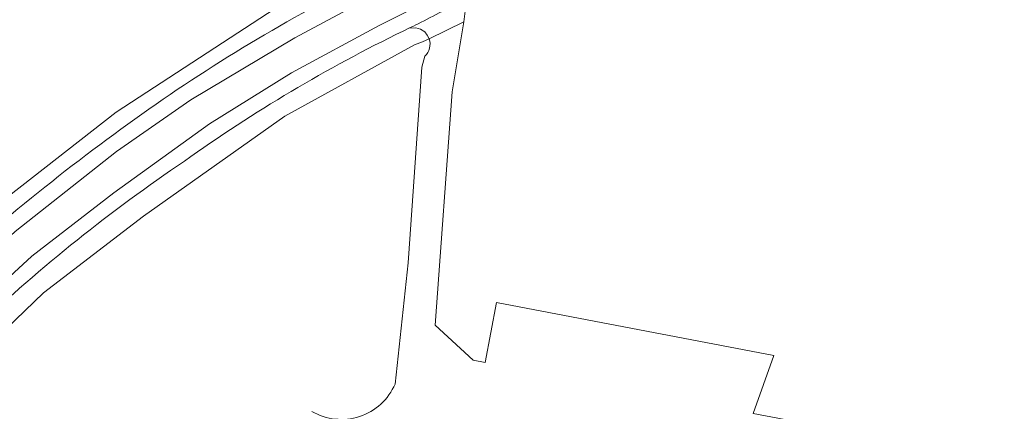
# Model space of a CAD drawing. Extents: x 184422 to 188298, y 343471 to 350189.
# Tile 280 of 513: x 187165 to 187266, y 346788 to 346828. Entities that reach past the tile are written whole.
import ezdxf

# ---------------------------------------------------------------- set-up
doc = ezdxf.new("R2010")
doc.units = 0
for name, color, linetype, lineweight in [('B-WA-GR-FRUITTEELT-GV', 252, 'Continuous', 13), ('B-WA-OG-TERREIN_ERF-GV', 252, 'Continuous', 18), ('B-WA-OG-WEG-GV', 252, 'Continuous', 18), ('B-WA-VH-VERHARDING_ASFALT-GV', 252, 'Continuous', 18), ('B-WA-VH-VERHARDING_OPEN-GV', 252, 'Continuous', 18)]:
    doc.layers.add(name, color=color, linetype=linetype, lineweight=lineweight)

msp = doc.modelspace()

# ---------------------------------------------------------------- linework, layer by layer
at = {"layer": 'B-WA-GR-FRUITTEELT-GV', "flags": 128}
msp.add_lwpolyline([(187163.577, 346809.851), (187174.714, 346818.551), (187191.922, 346829.777), (187193.917, 346830.807), (187195.998, 346832.102), (187207.878, 346838.476), (187187.1, 346906.655)], dxfattribs=at)
msp.add_lwpolyline([(187163.577, 346809.851), (187174.714, 346818.551), (187191.922, 346829.777), (187193.917, 346830.807), (187195.998, 346832.102), (187207.878, 346838.476), (187187.1, 346906.655)], dxfattribs=at)
msp.add_lwpolyline([(187163.577, 346809.851), (187174.714, 346818.551), (187191.922, 346829.777), (187193.917, 346830.807), (187195.998, 346832.102), (187207.878, 346838.476), (187187.1, 346906.655)], dxfattribs=at)
at = {"layer": 'B-WA-OG-TERREIN_ERF-GV', "flags": 128}
for points in [[(187210.722, 346828.994), (187210.592, 346827.904), (187209.381, 346820.667), (187207.645, 346796.564), (187211.551, 346792.963), (187212.784, 346792.729), (187213.963, 346798.916), (187242.607, 346793.46), (187240.467, 346787.456), (187246.274, 346786.35), (187245.84, 346780.985), (187244.29, 346780.985), (187243.546, 346773.049), (187244.972, 346772.608), (187244.786, 346769.816), (187235.299, 346771.139), (187233.563, 346770.404), (187230.029, 346766.142), (187229.595, 346762.761), (187230.525, 346759.161), (187229.285, 346747.917), (187234.915, 346741.892), (187254.098, 346764.778), (187285.08, 346802.846)], [(187210.722, 346828.994), (187210.592, 346827.904), (187209.381, 346820.667), (187207.645, 346796.564), (187211.551, 346792.963), (187212.784, 346792.729), (187213.963, 346798.916), (187242.607, 346793.46), (187240.467, 346787.456), (187246.274, 346786.35), (187245.84, 346780.985), (187244.29, 346780.985), (187243.546, 346773.049), (187244.972, 346772.608), (187244.786, 346769.816), (187235.299, 346771.139), (187233.563, 346770.404), (187230.029, 346766.142), (187229.595, 346762.761), (187230.525, 346759.161), (187229.285, 346747.917), (187234.915, 346741.892), (187254.098, 346764.778), (187285.08, 346802.846)], [(187210.722, 346828.994), (187210.592, 346827.904), (187209.381, 346820.667), (187207.645, 346796.564), (187211.551, 346792.963), (187212.784, 346792.729), (187213.963, 346798.916), (187242.607, 346793.46), (187240.467, 346787.456), (187246.274, 346786.35), (187245.84, 346780.985), (187244.29, 346780.985), (187243.546, 346773.049), (187244.972, 346772.608), (187244.786, 346769.816), (187235.299, 346771.139), (187233.563, 346770.404), (187230.029, 346766.142), (187229.595, 346762.761), (187230.525, 346759.161), (187229.285, 346747.917), (187234.915, 346741.892), (187254.098, 346764.778), (187285.08, 346802.846)], [(187240.467, 346787.456), (187242.607, 346793.46), (187213.963, 346798.916), (187212.784, 346792.729), (187211.551, 346792.963), (187207.645, 346796.564), (187209.381, 346820.667), (187210.592, 346827.904), (187207.011, 346826.143)], [(187240.467, 346787.456), (187242.607, 346793.46), (187213.963, 346798.916), (187212.784, 346792.729), (187211.551, 346792.963), (187207.645, 346796.564), (187209.381, 346820.667), (187210.592, 346827.904), (187207.011, 346826.143)], [(187240.467, 346787.456), (187242.607, 346793.46), (187213.963, 346798.916), (187212.784, 346792.729), (187211.551, 346792.963), (187207.645, 346796.564), (187209.381, 346820.667), (187210.592, 346827.904), (187207.011, 346826.143)], [(187206.341, 346825.813), (187205.516, 346825.502), (187192.112, 346818.148), (187177.549, 346807.828), (187167.202, 346799.921), (187156.65, 346789.759), (187156.134, 346789.409), (187184.857, 346771.953)], [(187206.341, 346825.813), (187205.516, 346825.502), (187192.112, 346818.148), (187177.549, 346807.828), (187167.202, 346799.921), (187156.65, 346789.759), (187156.134, 346789.409), (187184.857, 346771.953)], [(187206.341, 346825.813), (187205.516, 346825.502), (187192.112, 346818.148), (187177.549, 346807.828), (187167.202, 346799.921), (187156.65, 346789.759), (187156.134, 346789.409), (187184.857, 346771.953)], [(187207.011, 346826.143), (187206.341, 346825.813)], [(187207.011, 346826.143), (187206.341, 346825.813)], [(187207.011, 346826.143), (187206.341, 346825.813)], [(187206.582, 346824.333), (187206.275, 346823.203), (187204.86, 346803.002), (187203.497, 346790.496)], [(187203.497, 346790.496), (187204.86, 346803.002), (187206.275, 346823.203), (187206.582, 346824.333)], [(187206.582, 346824.333), (187206.275, 346823.203), (187204.86, 346803.002), (187203.497, 346790.496)], [(187203.497, 346790.496), (187204.86, 346803.002), (187206.275, 346823.203), (187206.582, 346824.333)], [(187206.582, 346824.333), (187206.275, 346823.203), (187204.86, 346803.002), (187203.497, 346790.496)], [(187203.497, 346790.496), (187204.86, 346803.002), (187206.275, 346823.203), (187206.582, 346824.333)]]:
    msp.add_lwpolyline(points, dxfattribs=at)
at = {"layer": 'B-WA-OG-TERREIN_ERF-GV'}
for points in [[(187207.011, 346826.143, -0.293388), (187206.582, 346824.333)], [(187206.582, 346824.333, 0.293388), (187207.011, 346826.143)], [(187207.011, 346826.143, -0.293388), (187206.582, 346824.333)], [(187206.582, 346824.333, 0.293388), (187207.011, 346826.143)], [(187207.011, 346826.143, -0.293388), (187206.582, 346824.333)], [(187206.582, 346824.333, 0.293388), (187207.011, 346826.143)], [(187203.497, 346790.496, -0.4512465), (187194.909, 346787.674)], [(187194.909, 346787.674, 0.4512465), (187203.497, 346790.496)], [(187203.497, 346790.496, -0.4512465), (187194.909, 346787.674)], [(187194.909, 346787.674, 0.4512465), (187203.497, 346790.496)], [(187203.497, 346790.496, -0.4512465), (187194.909, 346787.674)], [(187194.909, 346787.674, 0.4512465), (187203.497, 346790.496)]]:
    msp.add_lwpolyline(points, format="xyb", dxfattribs=at)
at = {"layer": 'B-WA-OG-WEG-GV', "flags": 128}
for points in [[(187212.226, 346838.014), (187212.372, 346840.332), (187193.917, 346830.807), (187191.922, 346829.777), (187174.714, 346818.551), (187163.577, 346809.851), (187157.335, 346804.505), (187150.437, 346798.053), (187150.233, 346797.742), (187149.111, 346797.189), (187150.59, 346796.009), (187155.805, 346800.921)], [(187212.226, 346838.014), (187212.372, 346840.332), (187193.917, 346830.807), (187191.922, 346829.777), (187174.714, 346818.551), (187163.577, 346809.851), (187157.335, 346804.505), (187150.437, 346798.053), (187150.233, 346797.742), (187149.111, 346797.189), (187150.59, 346796.009), (187155.805, 346800.921)], [(187212.226, 346838.014), (187212.372, 346840.332), (187193.917, 346830.807), (187191.922, 346829.777), (187174.714, 346818.551), (187163.577, 346809.851), (187157.335, 346804.505), (187150.437, 346798.053), (187150.233, 346797.742), (187149.111, 346797.189), (187150.59, 346796.009), (187155.805, 346800.921)], [(187156.009, 346792.383), (187156.134, 346789.409), (187156.65, 346789.759), (187167.202, 346799.921), (187177.549, 346807.828), (187192.112, 346818.148), (187205.516, 346825.502), (187206.341, 346825.813), (187207.011, 346826.143), (187206.825, 346826.529), (187206.556, 346826.847), (187206.122, 346827.135), (187205.643, 346827.279), (187204.933, 346827.227), (187204.334, 346826.937)], [(187156.009, 346792.383), (187156.134, 346789.409), (187156.65, 346789.759), (187167.202, 346799.921), (187177.549, 346807.828), (187192.112, 346818.148), (187205.516, 346825.502), (187206.341, 346825.813), (187207.011, 346826.143), (187206.825, 346826.529), (187206.556, 346826.847), (187206.122, 346827.135), (187205.643, 346827.279), (187204.933, 346827.227), (187204.334, 346826.937)], [(187156.009, 346792.383), (187156.134, 346789.409), (187156.65, 346789.759), (187167.202, 346799.921), (187177.549, 346807.828), (187192.112, 346818.148), (187205.516, 346825.502), (187206.341, 346825.813), (187207.011, 346826.143), (187206.825, 346826.529), (187206.556, 346826.847), (187206.122, 346827.135), (187205.643, 346827.279), (187204.933, 346827.227), (187204.334, 346826.937)]]:
    msp.add_lwpolyline(points, dxfattribs=at)
at = {"layer": 'B-WA-OG-WEG-GV'}
for points in [[(187178.101, 346818.887, -0.0405432), (187202.549, 346833.241)], [(187178.101, 346818.887, -0.0405432), (187202.549, 346833.241)], [(187178.101, 346818.887, -0.0405432), (187202.549, 346833.241)], [(187204.334, 346826.937, 0.0419225), (187181.759, 346813.516)], [(187204.334, 346826.937, 0.0419225), (187181.759, 346813.516)], [(187204.334, 346826.937, 0.0419225), (187181.759, 346813.516)], [(187155.805, 346800.921, -0.0328345), (187178.101, 346818.887)], [(187155.805, 346800.921, -0.0328345), (187178.101, 346818.887)], [(187155.805, 346800.921, -0.0328345), (187178.101, 346818.887)], [(187181.759, 346813.516, 0.0404338), (187160.298, 346796.332)], [(187181.759, 346813.516, 0.0404338), (187160.298, 346796.332)], [(187181.759, 346813.516, 0.0404338), (187160.298, 346796.332)]]:
    msp.add_lwpolyline(points, format="xyb", dxfattribs=at)
at = {"layer": 'B-WA-VH-VERHARDING_ASFALT-GV', "flags": 128}
for points in [[(187155.805, 346800.921), (187150.59, 346796.009), (187149.532, 346795.013), (187143.944, 346789.368), (187143.47, 346788.889), (187144.885, 346787.691), (187152.858, 346795.64), (187164.275, 346806.237), (187174.742, 346814.504), (187182.408, 346819.837), (187193.142, 346826.237), (187201.075, 346830.504), (187211.742, 346835.77), (187223.008, 346840.77), (187233.475, 346844.97), (187245.275, 346849.037), (187259.064, 346853.459)], [(187155.805, 346800.921), (187150.59, 346796.009), (187149.532, 346795.013), (187143.944, 346789.368), (187143.47, 346788.889), (187144.885, 346787.691), (187152.858, 346795.64), (187164.275, 346806.237), (187174.742, 346814.504), (187182.408, 346819.837), (187193.142, 346826.237), (187201.075, 346830.504), (187211.742, 346835.77), (187223.008, 346840.77), (187233.475, 346844.97), (187245.275, 346849.037), (187259.064, 346853.459)], [(187155.805, 346800.921), (187150.59, 346796.009), (187149.532, 346795.013), (187143.944, 346789.368), (187143.47, 346788.889), (187144.885, 346787.691), (187152.858, 346795.64), (187164.275, 346806.237), (187174.742, 346814.504), (187182.408, 346819.837), (187193.142, 346826.237), (187201.075, 346830.504), (187211.742, 346835.77), (187223.008, 346840.77), (187233.475, 346844.97), (187245.275, 346849.037), (187259.064, 346853.459)], [(187160.942, 346799.037), (187166.008, 346803.704), (187174.475, 346810.237), (187184.342, 346817.37), (187192.808, 346822.637), (187201.875, 346827.504), (187213.475, 346833.37), (187230.275, 346840.437), (187239.475, 346843.904), (187250.942, 346847.904), (187259.89, 346850.593), (187259.835, 346850.786), (187259.064, 346853.459), (187245.275, 346849.037), (187233.475, 346844.97), (187223.008, 346840.77), (187211.742, 346835.77), (187201.075, 346830.504), (187193.142, 346826.237), (187182.408, 346819.837), (187174.742, 346814.504), (187164.275, 346806.237)], [(187160.942, 346799.037), (187166.008, 346803.704), (187174.475, 346810.237), (187184.342, 346817.37), (187192.808, 346822.637), (187201.875, 346827.504), (187213.475, 346833.37), (187230.275, 346840.437), (187239.475, 346843.904), (187250.942, 346847.904), (187259.89, 346850.593), (187259.835, 346850.786), (187259.064, 346853.459), (187245.275, 346849.037), (187233.475, 346844.97), (187223.008, 346840.77), (187211.742, 346835.77), (187201.075, 346830.504), (187193.142, 346826.237), (187182.408, 346819.837), (187174.742, 346814.504), (187164.275, 346806.237)], [(187160.942, 346799.037), (187166.008, 346803.704), (187174.475, 346810.237), (187184.342, 346817.37), (187192.808, 346822.637), (187201.875, 346827.504), (187213.475, 346833.37), (187230.275, 346840.437), (187239.475, 346843.904), (187250.942, 346847.904), (187259.89, 346850.593), (187259.835, 346850.786), (187259.064, 346853.459), (187245.275, 346849.037), (187233.475, 346844.97), (187223.008, 346840.77), (187211.742, 346835.77), (187201.075, 346830.504), (187193.142, 346826.237), (187182.408, 346819.837), (187174.742, 346814.504), (187164.275, 346806.237)], [(187257.203, 346848.138), (187260.307, 346849.128), (187259.89, 346850.593), (187250.942, 346847.904), (187239.475, 346843.904), (187230.275, 346840.437), (187213.475, 346833.37), (187201.875, 346827.504), (187192.808, 346822.637), (187184.342, 346817.37), (187174.475, 346810.237), (187166.008, 346803.704), (187160.942, 346799.037), (187147.219, 346785.716), (187148.41, 346784.708)], [(187257.203, 346848.138), (187260.307, 346849.128), (187259.89, 346850.593), (187250.942, 346847.904), (187239.475, 346843.904), (187230.275, 346840.437), (187213.475, 346833.37), (187201.875, 346827.504), (187192.808, 346822.637), (187184.342, 346817.37), (187174.475, 346810.237), (187166.008, 346803.704), (187160.942, 346799.037), (187147.219, 346785.716), (187148.41, 346784.708)], [(187257.203, 346848.138), (187260.307, 346849.128), (187259.89, 346850.593), (187250.942, 346847.904), (187239.475, 346843.904), (187230.275, 346840.437), (187213.475, 346833.37), (187201.875, 346827.504), (187192.808, 346822.637), (187184.342, 346817.37), (187174.475, 346810.237), (187166.008, 346803.704), (187160.942, 346799.037), (187147.219, 346785.716), (187148.41, 346784.708)], [(187204.334, 346826.937), (187204.933, 346827.227)], [(187204.334, 346826.937), (187204.933, 346827.227)], [(187204.334, 346826.937), (187204.933, 346827.227)]]:
    msp.add_lwpolyline(points, dxfattribs=at)
at = {"layer": 'B-WA-VH-VERHARDING_ASFALT-GV'}
for points in [[(187202.549, 346833.241, 0.0405432), (187178.101, 346818.887)], [(187202.549, 346833.241, 0.0405432), (187178.101, 346818.887)], [(187202.549, 346833.241, 0.0405432), (187178.101, 346818.887)], [(187205.878, 346827.677, -0.0066186), (187210.869, 346830.229)], [(187205.878, 346827.677, -0.0066186), (187210.869, 346830.229)], [(187205.878, 346827.677, -0.0066186), (187210.869, 346830.229)], [(187181.759, 346813.516, -0.0419225), (187204.334, 346826.937)], [(187181.759, 346813.516, -0.0419225), (187204.334, 346826.937)], [(187181.759, 346813.516, -0.0419225), (187204.334, 346826.937)], [(187204.933, 346827.227, -0.002136), (187205.878, 346827.677)], [(187204.933, 346827.227, -0.002136), (187205.878, 346827.677)], [(187204.933, 346827.227, -0.002136), (187205.878, 346827.677)], [(187178.101, 346818.887, 0.0328345), (187155.805, 346800.921)], [(187178.101, 346818.887, 0.0328345), (187155.805, 346800.921)], [(187178.101, 346818.887, 0.0328345), (187155.805, 346800.921)], [(187160.298, 346796.332, -0.0404338), (187181.759, 346813.516)], [(187160.298, 346796.332, -0.0404338), (187181.759, 346813.516)], [(187160.298, 346796.332, -0.0404338), (187181.759, 346813.516)]]:
    msp.add_lwpolyline(points, format="xyb", dxfattribs=at)
at = {"layer": 'B-WA-VH-VERHARDING_OPEN-GV'}
for points in [[(187210.869, 346830.229, 0.0066186), (187205.878, 346827.677)], [(187210.869, 346830.229, 0.0066186), (187205.878, 346827.677)], [(187210.869, 346830.229, 0.0066186), (187205.878, 346827.677)], [(187205.878, 346827.677, 0.002136), (187204.933, 346827.227)], [(187205.878, 346827.677, 0.002136), (187204.933, 346827.227)], [(187205.878, 346827.677, 0.002136), (187204.933, 346827.227)]]:
    msp.add_lwpolyline(points, format="xyb", dxfattribs=at)
at = {"layer": 'B-WA-VH-VERHARDING_OPEN-GV', "flags": 128}
msp.add_lwpolyline([(187204.933, 346827.227), (187205.643, 346827.279), (187206.122, 346827.135), (187206.556, 346826.847), (187206.825, 346826.529), (187207.011, 346826.143), (187210.592, 346827.904), (187210.722, 346828.994)], dxfattribs=at)
msp.add_lwpolyline([(187204.933, 346827.227), (187205.643, 346827.279), (187206.122, 346827.135), (187206.556, 346826.847), (187206.825, 346826.529), (187207.011, 346826.143), (187210.592, 346827.904), (187210.722, 346828.994)], dxfattribs=at)
msp.add_lwpolyline([(187204.933, 346827.227), (187205.643, 346827.279), (187206.122, 346827.135), (187206.556, 346826.847), (187206.825, 346826.529), (187207.011, 346826.143), (187210.592, 346827.904), (187210.722, 346828.994)], dxfattribs=at)

doc.saveas('drawing.dxf')
